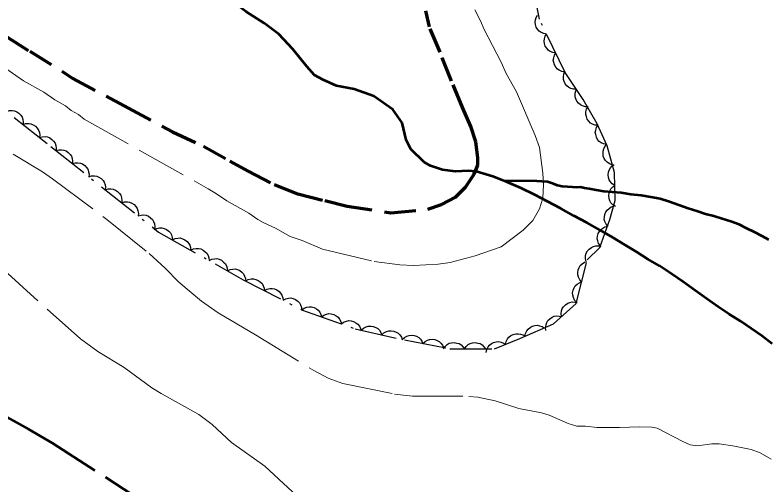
# Model space of a CAD drawing. Extents: x 355726 to 357533, y 5103782 to 5105258.
# Drawn here: x 356411.4 to 356465.1, y 5104355.4 to 5104389 of the extents above; entities that cross this region are included whole.
import ezdxf

# ---------------------------------------------------------------- set-up
doc = ezdxf.new("R2010")
doc.units = 0
doc.header["$LTSCALE"] = 0.6
for name, pattern in [('DASH_DOUBLE_DOT', [9.2, 5, -1.2, 0.3, -1.2, 0.3, -1.2]), ('DOT_DASHED', [7.7, 5, -1.2, 0.3, -1.2]), ('LONG_DASHED', [7.5, 6, -1.5]), ('MEDIUM_DASHED', [4.5, 3, -1.5])]:
    doc.linetypes.add(name, pattern=pattern)
for name, color, linetype, lineweight in [('1', 7, 'LONG_DASHED', 53), ('2', 7, 'LONG_DASHED', 13), ('4', 7, 'DASH_DOUBLE_DOT', 53), ('44', 7, 'Continuous', 25), ('7', 7, 'MEDIUM_DASHED', 70)]:
    doc.layers.add(name, color=color, linetype=linetype, lineweight=lineweight)

msp = doc.modelspace()

# ---------------------------------------------------------------- linework, layer by layer
at = {"layer": '1'}
msp.add_lwpolyline([(356409.26, 5104361.09), (356412.39, 5104359.38), (356414.11, 5104358.38), (356419.89, 5104354.63)], dxfattribs=at)
at = {"layer": '2'}
for points in [[(356409.19, 5104386.27), (356412.04, 5104384.27), (356413.48, 5104383.46), (356414.27, 5104382.92), (356415.03, 5104382.49), (356415.44, 5104382.16), (356415.97, 5104381.86), (356416.38, 5104381.53), (356425.23, 5104376.55), (356425.83, 5104376.2), (356426.55, 5104375.7), (356428.14, 5104374.81), (356428.77, 5104374.35), (356429.15, 5104374.14), (356430.03, 5104373.74), (356431.09, 5104373.15), (356431.93, 5104372.87), (356433.38, 5104372.25), (356437.07, 5104371.37), (356438.92, 5104371.12), (356439.89, 5104371.07), (356441.65, 5104371.17), (356442.51, 5104371.28), (356444.28, 5104371.77), (356446.14, 5104372.41), (356447.72, 5104373.6), (356448.42, 5104374.3), (356448.89, 5104375.13), (356449.12, 5104375.89), (356449.17, 5104376.86), (356449.13, 5104377.67), (356448.88, 5104379.5), (356448.57, 5104380.37), (356447.25, 5104383.5), (356446.5, 5104384.81), (356446.15, 5104385.61), (356444.91, 5104387.99), (356444.7, 5104388.51), (356444.27, 5104389.34)], [(356411.29, 5104379.04), (356413.4, 5104377.78), (356414.12, 5104377.28), (356418, 5104374.36), (356421.01, 5104371.92), (356422.15, 5104370.88), (356423.14, 5104369.87), (356424.75, 5104368.53), (356425.94, 5104367.69), (356428.6, 5104366.12), (356432.76, 5104363.57), (356433.79, 5104363.01), (356434.83, 5104362.63), (356438.53, 5104361.88), (356439.82, 5104361.73), (356443.84, 5104361.72), (356444.48, 5104361.66), (356445.73, 5104361.4), (356447.42, 5104360.84), (356449.02, 5104360.53), (356449.57, 5104360.37), (356450.93, 5104359.78), (356451.54, 5104359.59), (356452.18, 5104359.58)], [(356410.4, 5104370.97), (356416.1, 5104365.82), (356417.35, 5104364.92), (356419.23, 5104363.79), (356421.21, 5104362.33), (356421.87, 5104361.92), (356424.57, 5104360.43), (356425.52, 5104359.7), (356426.88, 5104358.41), (356429.28, 5104356.72), (356432, 5104354.19)], [(356452.18, 5104359.58), (356453.01, 5104359.49), (356454.59, 5104359.49), (356456.03, 5104359.55), (356456.91, 5104359.51), (356457.28, 5104359.45), (356459.12, 5104358.48), (356459.64, 5104358.25), (356460.17, 5104358.18), (356461.2, 5104358.33), (356461.71, 5104358.33), (356462.7, 5104358.19), (356464, 5104357.91), (356464.63, 5104357.67), (356465.43, 5104357.24)]]:
    msp.add_lwpolyline(points, dxfattribs=at)
at = {"layer": '4'}
for points in [[(356431.28, 5104386.55), (356430.28, 5104387.61), (356429.23, 5104388.4), (356427.92, 5104389.24), (356425.61, 5104390.98), (356424.41, 5104391.85), (356423.31, 5104392.37), (356422.11, 5104392.55), (356419.17, 5104393.36), (356417.54, 5104394.18), (356416.06, 5104394.91), (356414.15, 5104395.59), (356412.31, 5104396.23), (356411.41, 5104396.93)], [(356465.51, 5104365.48), (356464.77, 5104366.05), (356464, 5104366.57), (356463.23, 5104367.09), (356462.44, 5104367.59), (356461.64, 5104368.13), (356460.84, 5104368.69), (356460, 5104369.29), (356459.14, 5104369.9), (356458.3, 5104370.48), (356457.46, 5104371.04), (356456.62, 5104371.53), (356455.8, 5104372.04), (356454.98, 5104372.54), (356454.12, 5104373.07), (356453.22, 5104373.61), (356452.29, 5104374.13), (356451.34, 5104374.63), (356450.4, 5104375.15), (356449.45, 5104375.65), (356448.54, 5104376.13), (356447.57, 5104376.59), (356446.58, 5104377.03), (356445.55, 5104377.44), (356444.37, 5104377.8), (356443.79, 5104377.83), (356442.88, 5104377.79), (356441.95, 5104377.92), (356441.11, 5104378.19), (356440.65, 5104378.45), (356439.69, 5104379.39), (356439.37, 5104380.06), (356439.07, 5104381.27), (356438.42, 5104382.23), (356437.06, 5104383.19), (356435.65, 5104383.69), (356434.38, 5104383.91), (356433.43, 5104384.35), (356432.82, 5104384.69), (356432.27, 5104385.3), (356431.28, 5104386.55)], [(356449.46, 5104377.05), (356449.04, 5104377.08), (356448.7, 5104377.11), (356446.31, 5104377.13)], [(356465.26, 5104372.91), (356464.79, 5104373.16), (356464.24, 5104373.46), (356463.69, 5104373.73), (356463.14, 5104374.01), (356462.55, 5104374.23), (356461.93, 5104374.42), (356461.34, 5104374.59), (356460.74, 5104374.75), (356460.13, 5104374.95), (356459.5, 5104375.15), (356458.83, 5104375.38), (356458.16, 5104375.63), (356457.49, 5104375.84), (356456.84, 5104375.96), (356456.14, 5104376.07), (356455.41, 5104376.15), (356454.71, 5104376.26), (356454.07, 5104376.32), (356453.47, 5104376.37), (356452.92, 5104376.46), (356452.43, 5104376.55), (356452.09, 5104376.61), (356451.81, 5104376.67), (356451.56, 5104376.65), (356451.23, 5104376.67), (356450.89, 5104376.7), (356450.5, 5104376.72), (356450.16, 5104376.79), (356449.89, 5104376.9), (356449.46, 5104377.05)]]:
    msp.add_lwpolyline(points, dxfattribs=at)
at = {"layer": '44', "linetype": 'DOT_DASHED'}
msp.add_lwpolyline([(356411.38, 5104381.65), (356413.99, 5104379.58), (356421.69, 5104373.46), (356427.73, 5104370.06), (356431.9, 5104367.91), (356435.72, 5104366.55), (356439.25, 5104365.75), (356442.48, 5104365.12), (356445.67, 5104365.11), (356447.49, 5104365.86), (356449.88, 5104366.9), (356451.51, 5104368.36), (356452.29, 5104371.49), (356453.19, 5104372.37), (356453.91, 5104374.35), (356454.29, 5104375.72), (356454.23, 5104377.73), (356453.71, 5104379.62), (356453.01, 5104381.2), (356452.01, 5104382.95), (356450.71, 5104384.87), (356448.88, 5104388.68), (356448.26, 5104391.81)], dxfattribs=at)
at = {"layer": '44'}
for points in [[(356449.39, 5104387.61), (356449.19, 5104387.65), (356449, 5104387.73), (356448.86, 5104387.82), (356448.75, 5104387.96), (356448.65, 5104388.11), (356448.6, 5104388.3), (356448.57, 5104388.46), (356448.6, 5104388.63), (356448.65, 5104388.81), (356448.74, 5104388.97)], [(356450.04, 5104386.26), (356449.83, 5104386.29), (356449.65, 5104386.38), (356449.51, 5104386.47), (356449.4, 5104386.6), (356449.3, 5104386.76), (356449.25, 5104386.95), (356449.22, 5104387.11), (356449.25, 5104387.28), (356449.3, 5104387.46), (356449.39, 5104387.61)], [(356450.69, 5104384.91), (356450.48, 5104384.94), (356450.3, 5104385.03), (356450.16, 5104385.12), (356450.05, 5104385.25), (356449.95, 5104385.41), (356449.9, 5104385.59), (356449.87, 5104385.76), (356449.9, 5104385.93), (356449.95, 5104386.11), (356450.04, 5104386.26)], [(356451.53, 5104383.67), (356451.32, 5104383.67), (356451.12, 5104383.72), (356450.97, 5104383.79), (356450.84, 5104383.91), (356450.72, 5104384.05), (356450.64, 5104384.23), (356450.59, 5104384.38), (356450.59, 5104384.56), (356450.62, 5104384.74), (356450.68, 5104384.91)], [(356452.37, 5104382.42), (356452.16, 5104382.42), (356451.96, 5104382.48), (356451.81, 5104382.55), (356451.68, 5104382.67), (356451.56, 5104382.81), (356451.48, 5104382.98), (356451.43, 5104383.14), (356451.43, 5104383.31), (356451.46, 5104383.5), (356451.53, 5104383.67)], [(356410.83, 5104382.09), (356411.03, 5104382.15), (356411.23, 5104382.15), (356411.4, 5104382.13), (356411.56, 5104382.06), (356411.71, 5104381.96), (356411.84, 5104381.82), (356411.94, 5104381.68), (356411.99, 5104381.52), (356412.02, 5104381.33), (356412.01, 5104381.15)], [(356453.07, 5104381.1), (356452.86, 5104381.11), (356452.67, 5104381.18), (356452.53, 5104381.26), (356452.4, 5104381.39), (356452.3, 5104381.54), (356452.23, 5104381.72), (356452.19, 5104381.88), (356452.2, 5104382.06), (356452.25, 5104382.24), (356452.33, 5104382.4)], [(356412.01, 5104381.15), (356412.21, 5104381.22), (356412.41, 5104381.22), (356412.57, 5104381.2), (356412.73, 5104381.13), (356412.89, 5104381.03), (356413.02, 5104380.88), (356413.11, 5104380.75), (356413.17, 5104380.58), (356413.2, 5104380.4), (356413.18, 5104380.22)], [(356453.67, 5104379.72), (356453.46, 5104379.76), (356453.28, 5104379.85), (356453.14, 5104379.94), (356453.03, 5104380.08), (356452.95, 5104380.24), (356452.9, 5104380.43), (356452.87, 5104380.59), (356452.9, 5104380.76), (356452.96, 5104380.94), (356453.06, 5104381.09)], [(356413.18, 5104380.22), (356413.38, 5104380.28), (356413.58, 5104380.29), (356413.75, 5104380.27), (356413.91, 5104380.2), (356414.06, 5104380.09), (356414.19, 5104379.95), (356414.29, 5104379.82), (356414.34, 5104379.65), (356414.37, 5104379.47), (356414.36, 5104379.29)], [(356414.36, 5104379.29), (356414.56, 5104379.35), (356414.76, 5104379.35), (356414.92, 5104379.33), (356415.08, 5104379.26), (356415.24, 5104379.16), (356415.37, 5104379.02), (356415.46, 5104378.89), (356415.52, 5104378.72), (356415.54, 5104378.53), (356415.53, 5104378.36)], [(356454.08, 5104378.28), (356453.88, 5104378.34), (356453.72, 5104378.46), (356453.6, 5104378.58), (356453.51, 5104378.73), (356453.44, 5104378.9), (356453.42, 5104379.09), (356453.42, 5104379.25), (356453.48, 5104379.42), (356453.56, 5104379.59), (356453.68, 5104379.72)], [(356415.53, 5104378.36), (356415.73, 5104378.42), (356415.93, 5104378.42), (356416.1, 5104378.4), (356416.26, 5104378.33), (356416.41, 5104378.23), (356416.54, 5104378.08), (356416.64, 5104377.95), (356416.69, 5104377.78), (356416.72, 5104377.6), (356416.71, 5104377.42)], [(356454.26, 5104376.8), (356454.08, 5104376.91), (356453.95, 5104377.06), (356453.86, 5104377.2), (356453.81, 5104377.37), (356453.79, 5104377.55), (356453.81, 5104377.74), (356453.85, 5104377.9), (356453.95, 5104378.05), (356454.07, 5104378.19), (356454.21, 5104378.3)], [(356416.71, 5104377.42), (356416.9, 5104377.48), (356417.11, 5104377.49), (356417.27, 5104377.47), (356417.43, 5104377.4), (356417.59, 5104377.29), (356417.72, 5104377.15), (356417.81, 5104377.02), (356417.87, 5104376.85), (356417.89, 5104376.67), (356417.88, 5104376.49)], [(356454.3, 5104375.3), (356454.13, 5104375.41), (356453.99, 5104375.56), (356453.9, 5104375.7), (356453.85, 5104375.87), (356453.83, 5104376.05), (356453.86, 5104376.24), (356453.9, 5104376.4), (356453.99, 5104376.55), (356454.11, 5104376.69), (356454.26, 5104376.8)], [(356417.88, 5104376.49), (356418.08, 5104376.55), (356418.28, 5104376.55), (356418.45, 5104376.53), (356418.61, 5104376.46), (356418.76, 5104376.36), (356418.89, 5104376.22), (356418.98, 5104376.09), (356419.04, 5104375.92), (356419.07, 5104375.73), (356419.05, 5104375.56)], [(356419.05, 5104375.56), (356419.25, 5104375.62), (356419.46, 5104375.62), (356419.62, 5104375.6), (356419.78, 5104375.53), (356419.94, 5104375.43), (356420.06, 5104375.28), (356420.16, 5104375.15), (356420.21, 5104374.98), (356420.24, 5104374.8), (356420.23, 5104374.62)], [(356453.78, 5104373.87), (356453.64, 5104374.03), (356453.56, 5104374.21), (356453.51, 5104374.37), (356453.52, 5104374.55), (356453.55, 5104374.73), (356453.63, 5104374.9), (356453.72, 5104375.04), (356453.85, 5104375.16), (356454.01, 5104375.26), (356454.18, 5104375.31)], [(356420.23, 5104374.62), (356420.43, 5104374.68), (356420.63, 5104374.69), (356420.79, 5104374.67), (356420.96, 5104374.6), (356421.11, 5104374.49), (356421.24, 5104374.35), (356421.33, 5104374.22), (356421.39, 5104374.05), (356421.42, 5104373.87), (356421.4, 5104373.69)], [(356421.37, 5104373.64), (356421.56, 5104373.73), (356421.76, 5104373.77), (356421.92, 5104373.77), (356422.09, 5104373.73), (356422.26, 5104373.65), (356422.41, 5104373.53), (356422.53, 5104373.42), (356422.61, 5104373.26), (356422.66, 5104373.08), (356422.68, 5104372.9)], [(356453.23, 5104372.47), (356453.1, 5104372.64), (356453.04, 5104372.83), (356453.01, 5104372.99), (356453.02, 5104373.17), (356453.07, 5104373.35), (356453.16, 5104373.51), (356453.26, 5104373.65), (356453.4, 5104373.75), (356453.56, 5104373.84), (356453.74, 5104373.88)], [(356422.68, 5104372.9), (356422.86, 5104373), (356423.06, 5104373.03), (356423.23, 5104373.04), (356423.4, 5104372.99), (356423.57, 5104372.92), (356423.72, 5104372.8), (356423.83, 5104372.68), (356423.91, 5104372.52), (356423.97, 5104372.35), (356423.98, 5104372.17)], [(356452.19, 5104371.4), (356452.16, 5104371.6), (356452.18, 5104371.8), (356452.22, 5104371.96), (356452.31, 5104372.11), (356452.43, 5104372.25), (356452.59, 5104372.36), (356452.73, 5104372.44), (356452.9, 5104372.48), (356453.09, 5104372.48), (356453.27, 5104372.44)], [(356423.98, 5104372.17), (356424.17, 5104372.26), (356424.37, 5104372.3), (356424.54, 5104372.3), (356424.71, 5104372.26), (356424.88, 5104372.18), (356425.02, 5104372.06), (356425.14, 5104371.95), (356425.22, 5104371.79), (356425.28, 5104371.61), (356425.29, 5104371.43)], [(356425.29, 5104371.43), (356425.48, 5104371.53), (356425.68, 5104371.56), (356425.84, 5104371.57), (356426.01, 5104371.52), (356426.18, 5104371.45), (356426.33, 5104371.32), (356426.45, 5104371.21), (356426.53, 5104371.05), (356426.58, 5104370.88), (356426.6, 5104370.7)], [(356451.89, 5104369.9), (356451.76, 5104370.06), (356451.67, 5104370.24), (356451.62, 5104370.4), (356451.62, 5104370.58), (356451.65, 5104370.76), (356451.72, 5104370.94), (356451.8, 5104371.08), (356451.93, 5104371.2), (356452.09, 5104371.3), (356452.26, 5104371.36)], [(356426.6, 5104370.7), (356426.79, 5104370.79), (356426.99, 5104370.82), (356427.15, 5104370.83), (356427.32, 5104370.79), (356427.49, 5104370.71), (356427.64, 5104370.59), (356427.75, 5104370.47), (356427.83, 5104370.32), (356427.89, 5104370.14), (356427.91, 5104369.96)], [(356427.91, 5104369.97), (356428.09, 5104370.07), (356428.29, 5104370.11), (356428.46, 5104370.12), (356428.63, 5104370.08), (356428.8, 5104370.01), (356428.95, 5104369.9), (356429.07, 5104369.79), (356429.16, 5104369.63), (356429.22, 5104369.46), (356429.24, 5104369.28)], [(356451.53, 5104368.45), (356451.39, 5104368.6), (356451.31, 5104368.79), (356451.26, 5104368.95), (356451.25, 5104369.12), (356451.28, 5104369.3), (356451.36, 5104369.48), (356451.44, 5104369.62), (356451.57, 5104369.74), (356451.73, 5104369.84), (356451.89, 5104369.9)], [(356429.24, 5104369.28), (356429.43, 5104369.38), (356429.62, 5104369.42), (356429.79, 5104369.43), (356429.96, 5104369.4), (356430.13, 5104369.33), (356430.29, 5104369.21), (356430.4, 5104369.1), (356430.49, 5104368.95), (356430.55, 5104368.77), (356430.58, 5104368.59)], [(356430.58, 5104368.59), (356430.76, 5104368.69), (356430.96, 5104368.73), (356431.12, 5104368.75), (356431.29, 5104368.71), (356431.47, 5104368.64), (356431.62, 5104368.52), (356431.74, 5104368.41), (356431.82, 5104368.26), (356431.89, 5104368.08), (356431.91, 5104367.91)], [(356431.91, 5104367.91), (356432.08, 5104368.03), (356432.27, 5104368.1), (356432.43, 5104368.13), (356432.61, 5104368.12), (356432.79, 5104368.07), (356432.95, 5104367.98), (356433.09, 5104367.88), (356433.19, 5104367.74), (356433.28, 5104367.58), (356433.32, 5104367.4)], [(356450.46, 5104367.42), (356450.43, 5104367.63), (356450.46, 5104367.83), (356450.51, 5104367.99), (356450.61, 5104368.13), (356450.74, 5104368.27), (356450.9, 5104368.37), (356451.04, 5104368.44), (356451.22, 5104368.47), (356451.4, 5104368.46), (356451.58, 5104368.42)], [(356433.32, 5104367.4), (356433.49, 5104367.53), (356433.68, 5104367.59), (356433.84, 5104367.63), (356434.02, 5104367.61), (356434.2, 5104367.57), (356434.37, 5104367.47), (356434.5, 5104367.38), (356434.6, 5104367.24), (356434.69, 5104367.07), (356434.74, 5104366.9)], [(356434.74, 5104366.9), (356434.9, 5104367.02), (356435.1, 5104367.09), (356435.26, 5104367.13), (356435.43, 5104367.11), (356435.61, 5104367.06), (356435.78, 5104366.97), (356435.91, 5104366.88), (356436.02, 5104366.74), (356436.1, 5104366.57), (356436.15, 5104366.4)], [(356449.34, 5104366.42), (356449.32, 5104366.63), (356449.35, 5104366.83), (356449.4, 5104366.99), (356449.49, 5104367.13), (356449.62, 5104367.27), (356449.78, 5104367.37), (356449.93, 5104367.44), (356450.1, 5104367.47), (356450.29, 5104367.46), (356450.46, 5104367.42)], [(356436.16, 5104366.45), (356436.32, 5104366.59), (356436.5, 5104366.68), (356436.66, 5104366.73), (356436.83, 5104366.74), (356437.01, 5104366.72), (356437.19, 5104366.64), (356437.33, 5104366.57), (356437.46, 5104366.44), (356437.56, 5104366.29), (356437.63, 5104366.12)], [(356447.84, 5104366.01), (356447.88, 5104366.22), (356447.98, 5104366.4), (356448.07, 5104366.53), (356448.21, 5104366.64), (356448.37, 5104366.73), (356448.56, 5104366.78), (356448.72, 5104366.8), (356448.89, 5104366.77), (356449.07, 5104366.71), (356449.22, 5104366.61)], [(356437.63, 5104366.12), (356437.78, 5104366.26), (356437.96, 5104366.35), (356438.12, 5104366.4), (356438.29, 5104366.41), (356438.48, 5104366.38), (356438.65, 5104366.31), (356438.8, 5104366.23), (356438.92, 5104366.11), (356439.02, 5104365.95), (356439.09, 5104365.79)], [(356439.09, 5104365.78), (356439.24, 5104365.93), (356439.42, 5104366.02), (356439.57, 5104366.08), (356439.75, 5104366.09), (356439.93, 5104366.07), (356440.11, 5104366.01), (356440.26, 5104365.93), (356440.38, 5104365.81), (356440.49, 5104365.66), (356440.56, 5104365.49)], [(356446.46, 5104365.44), (356446.5, 5104365.64), (356446.6, 5104365.82), (356446.7, 5104365.95), (356446.84, 5104366.06), (356447, 5104366.14), (356447.19, 5104366.19), (356447.35, 5104366.2), (356447.52, 5104366.17), (356447.7, 5104366.11), (356447.85, 5104366.01)], [(356440.56, 5104365.49), (356440.71, 5104365.64), (356440.89, 5104365.74), (356441.04, 5104365.79), (356441.22, 5104365.81), (356441.4, 5104365.79), (356441.58, 5104365.72), (356441.73, 5104365.65), (356441.85, 5104365.52), (356441.96, 5104365.37), (356442.03, 5104365.21)], [(356442.02, 5104365.12), (356442.14, 5104365.29), (356442.3, 5104365.42), (356442.44, 5104365.51), (356442.61, 5104365.55), (356442.8, 5104365.57), (356442.99, 5104365.53), (356443.14, 5104365.49), (356443.29, 5104365.39), (356443.42, 5104365.27), (356443.52, 5104365.12)], [(356443.52, 5104365.12), (356443.64, 5104365.29), (356443.8, 5104365.42), (356443.94, 5104365.5), (356444.11, 5104365.55), (356444.3, 5104365.56), (356444.49, 5104365.53), (356444.64, 5104365.49), (356444.79, 5104365.39), (356444.92, 5104365.26), (356445.02, 5104365.11)], [(356445.07, 5104364.86), (356445.12, 5104365.07), (356445.21, 5104365.25), (356445.31, 5104365.38), (356445.45, 5104365.49), (356445.61, 5104365.57), (356445.8, 5104365.61), (356445.96, 5104365.63), (356446.14, 5104365.6), (356446.31, 5104365.53), (356446.46, 5104365.44)]]:
    msp.add_lwpolyline(points, dxfattribs=at)
at = {"layer": '7'}
msp.add_lwpolyline([(356410.85, 5104387.41), (356412.48, 5104386.39), (356415.57, 5104384.45), (356419.54, 5104382.31), (356422.69, 5104380.64), (356424.89, 5104379.6), (356426.78, 5104378.53), (356428.07, 5104377.81), (356429.93, 5104376.86), (356431.64, 5104376.19), (356433.56, 5104375.71), (356435.14, 5104375.32), (356438.27, 5104374.84), (356440.9, 5104375.1), (356441.89, 5104375.44), (356442.89, 5104375.97), (356443.59, 5104376.67), (356444.22, 5104377.6), (356444.49, 5104378.25), (356444.47, 5104378.75), (356444.34, 5104379.92), (356443.97, 5104381.02), (356443.41, 5104382.33), (356442.61, 5104384.26), (356441.78, 5104386.32), (356441.02, 5104388.14), (356440.76, 5104389.27)], dxfattribs=at)

doc.saveas('drawing.dxf')
